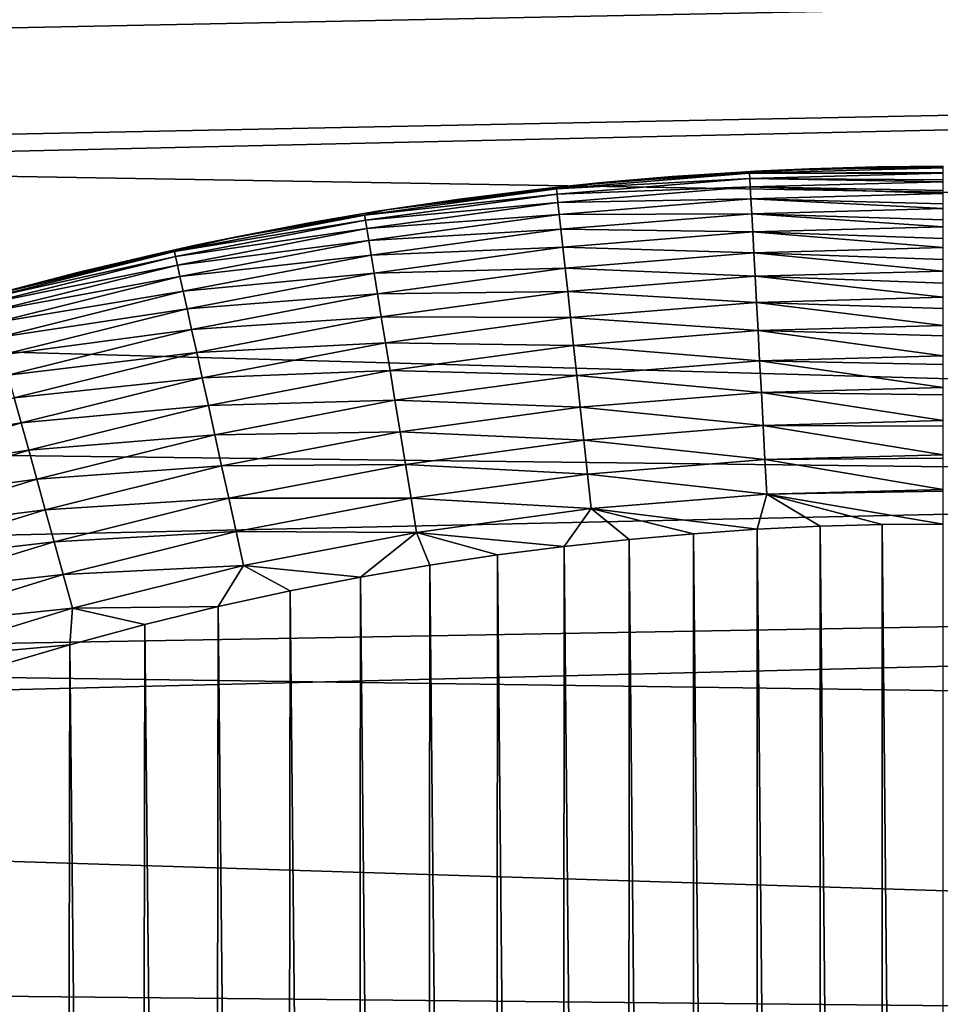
# Model space of a CAD drawing. Header units: millimetres. Extents: x -161 to 161, y -94 to 1149.
# Tile 648 of 656: x 147.51 to 148.8, y -53.72 to -52.35. Entities that reach past the tile are written whole.
import ezdxf

# ---------------------------------------------------------------- set-up
doc = ezdxf.new("R2010")
doc.units = ezdxf.units.MM
doc.header["$LTSCALE"] = 81.481481
for name, color, linetype in [('378', 7, 'CONTINUOUS'), ('380', 7, 'CONTINUOUS'), ('387', 7, 'CONTINUOUS'), ('389', 7, 'CONTINUOUS'), ('391', 7, 'CONTINUOUS')]:
    doc.layers.add(name, color=color, linetype=linetype)

msp = doc.modelspace()

# ---------------------------------------------------------------- linework, layer by layer
at = {"layer": '378', "color": 7, "linetype": 'CONTINUOUS', "true_color": 0xaaaaaa}
for points in [[(141.8174, -51.7564, -21.5324), (160.3087, -52.098, -21.6217), (141.9013, -52.4694, -21.7123), (141.8174, -51.7564, -21.5324)], [(131.8, -52.5986, 21.6421), (148.5176, -52.1782, 21.5418), (131.8, -51.7909, 21.4418), (131.8, -52.5986, 21.6421)], [(160.3087, -52.098, -21.6217), (160.3087, -52.7814, -21.783), (141.9013, -52.4694, -21.7123), (160.3087, -52.098, -21.6217)], [(148.2377, -52.1992, 21.547), (148.5176, -52.1782, 21.5418), (131.8, -52.5986, 21.6421), (148.2377, -52.1992, 21.547)], [(147.9604, -52.2339, 21.5556), (148.2377, -52.1992, 21.547), (131.8, -52.5986, 21.6421), (147.9604, -52.2339, 21.5556)], [(147.6855, -52.2825, 21.5675), (147.9604, -52.2339, 21.5556), (131.8, -52.5986, 21.6421), (147.6855, -52.2825, 21.5675)], [(147.412, -52.3452, 21.5827), (147.6855, -52.2825, 21.5675), (131.8, -52.5986, 21.6421), (147.412, -52.3452, 21.5827)], [(141.9013, -52.4694, -21.7123), (160.3087, -52.7814, -21.783), (141.974, -53.1877, -21.8682), (141.9013, -52.4694, -21.7123)], [(160.3087, -52.7814, -21.783), (160.3087, -53.4433, -21.9177), (141.974, -53.1877, -21.8682), (160.3087, -52.7814, -21.783)], [(141.974, -53.1877, -21.8682), (160.3087, -53.4433, -21.9177), (142.0355, -53.91, -22.0002), (141.974, -53.1877, -21.8682)], [(160.3087, -53.4433, -21.9177), (160.3087, -54.0832, -22.0283), (142.0355, -53.91, -22.0002), (160.3087, -53.4433, -21.9177)]]:
    msp.add_3dface(points, dxfattribs=at)
at = {"layer": '380', "color": 7, "linetype": 'CONTINUOUS', "true_color": 0xaaaaaa}
for points in [[(141.2209, -52.6314, -20.2532), (156.3174, -52.3277, -19.6316), (141.138, -51.9417, -20.0755), (141.2209, -52.6314, -20.2532)], [(135.3, -52.0344, 20.2127), (156.3174, -52.3277, 19.5316), (135.3, -52.8075, 20.4075), (135.3, -52.0344, 20.2127)], [(156.3174, -52.3277, 19.5316), (156.3174, -53.0602, 19.7125), (135.3, -52.8075, 20.4075), (156.3174, -52.3277, 19.5316)], [(156.3174, -53.0603, -19.8125), (156.3174, -52.3277, -19.6316), (141.2209, -52.6314, -20.2532), (156.3174, -53.0603, -19.8125)], [(141.2928, -53.3265, -20.4073), (156.3174, -53.0603, -19.8125), (141.2209, -52.6314, -20.2532), (141.2928, -53.3265, -20.4073)], [(135.3, -52.8075, 20.4075), (156.3174, -53.0602, 19.7125), (135.3, -53.5874, 20.5728), (135.3, -52.8075, 20.4075)], [(156.3174, -53.0602, 19.7125), (156.3174, -53.7989, 19.8659), (135.3, -53.5874, 20.5728), (156.3174, -53.0602, 19.7125)], [(156.3174, -53.799, -19.9659), (156.3174, -53.0603, -19.8125), (141.2928, -53.3265, -20.4073), (156.3174, -53.799, -19.9659)], [(141.3535, -54.0257, -20.5376), (156.3174, -53.799, -19.9659), (141.2928, -53.3265, -20.4073), (141.3535, -54.0257, -20.5376)], [(135.3, -53.5874, 20.5728), (156.3174, -53.7989, 19.8659), (135.3, -54.373, 20.7083), (135.3, -53.5874, 20.5728)]]:
    msp.add_3dface(points, dxfattribs=at)
at = {"layer": '387', "color": 7, "linetype": 'CONTINUOUS', "true_color": 0xaaaaaa}
for points in [[(148.4513, -53.0635, 61.95), (148.5385, -62.0426, 61.95), (148.5404, -53.0573, 61.95), (148.4513, -53.0635, 61.95)], [(148.5385, -62.0426, 61.95), (148.6271, -62.047, 61.95), (148.5404, -53.0573, 61.95), (148.5385, -62.0426, 61.95)], [(148.5404, -53.0573, 61.95), (148.6271, -62.047, 61.95), (148.6281, -53.053, 61.95), (148.5404, -53.0573, 61.95)], [(148.6271, -62.047, 61.95), (148.7143, -62.0495, 61.95), (148.6281, -53.053, 61.95), (148.6271, -62.047, 61.95)], [(148.6281, -53.053, 61.95), (148.7143, -62.0495, 61.95), (148.7147, -53.0505, 61.95), (148.6281, -53.053, 61.95)], [(148.7143, -62.0495, 61.95), (148.8, -62.05, 61.95), (148.7147, -53.0505, 61.95), (148.7143, -62.0495, 61.95)], [(148.8, -62.05, 61.95), (148.8, -53.05, 61.95), (148.7147, -53.0505, 61.95), (148.8, -62.05, 61.95)], [(148.2702, -53.0812, 61.95), (148.3573, -62.0281, 61.95), (148.3613, -53.0715, 61.95), (148.2702, -53.0812, 61.95)], [(148.3573, -62.0281, 61.95), (148.4485, -62.0362, 61.95), (148.3613, -53.0715, 61.95), (148.3573, -62.0281, 61.95)], [(148.3613, -53.0715, 61.95), (148.4485, -62.0362, 61.95), (148.4513, -53.0635, 61.95), (148.3613, -53.0715, 61.95)], [(148.4485, -62.0362, 61.95), (148.5385, -62.0426, 61.95), (148.4513, -53.0635, 61.95), (148.4485, -62.0362, 61.95)], [(148.1774, -53.0931, 61.95), (148.2647, -62.0182, 61.95), (148.2702, -53.0812, 61.95), (148.1774, -53.0931, 61.95)], [(148.2647, -62.0182, 61.95), (148.3573, -62.0281, 61.95), (148.2702, -53.0812, 61.95), (148.2647, -62.0182, 61.95)], [(148.0826, -53.1076, 61.95), (148.1705, -62.0059, 61.95), (148.1774, -53.0931, 61.95), (148.0826, -53.1076, 61.95)], [(148.1705, -62.0059, 61.95), (148.2647, -62.0182, 61.95), (148.1774, -53.0931, 61.95), (148.1705, -62.0059, 61.95)], [(147.9859, -53.1243, 61.95), (148.0741, -61.991, 61.95), (148.0826, -53.1076, 61.95), (147.9859, -53.1243, 61.95)], [(148.0741, -61.991, 61.95), (148.1705, -62.0059, 61.95), (148.0826, -53.1076, 61.95), (148.0741, -61.991, 61.95)], [(147.8873, -53.1434, 61.95), (147.9759, -61.9738, 61.95), (147.9859, -53.1243, 61.95), (147.8873, -53.1434, 61.95)], [(147.9759, -61.9738, 61.95), (148.0741, -61.991, 61.95), (147.9859, -53.1243, 61.95), (147.9759, -61.9738, 61.95)], [(147.7868, -53.1653, 61.95), (147.8758, -61.9542, 61.95), (147.8873, -53.1434, 61.95), (147.7868, -53.1653, 61.95)], [(147.8758, -61.9542, 61.95), (147.9759, -61.9738, 61.95), (147.8873, -53.1434, 61.95), (147.8758, -61.9542, 61.95)], [(147.6842, -53.1906, 61.95), (147.7736, -61.9316, 61.95), (147.7868, -53.1653, 61.95), (147.6842, -53.1906, 61.95)], [(147.7736, -61.9316, 61.95), (147.8758, -61.9542, 61.95), (147.7868, -53.1653, 61.95), (147.7736, -61.9316, 61.95)], [(147.5795, -53.2188, 61.95), (147.6693, -61.9055, 61.95), (147.6842, -53.1906, 61.95), (147.5795, -53.2188, 61.95)], [(147.6693, -61.9055, 61.95), (147.7736, -61.9316, 61.95), (147.6842, -53.1906, 61.95), (147.6693, -61.9055, 61.95)], [(147.4729, -53.2499, 61.95), (147.5628, -61.8765, 61.95), (147.5795, -53.2188, 61.95), (147.4729, -53.2499, 61.95)], [(147.5628, -61.8765, 61.95), (147.6693, -61.9055, 61.95), (147.5795, -53.2188, 61.95), (147.5628, -61.8765, 61.95)], [(147.4543, -61.8443, 61.95), (147.5628, -61.8765, 61.95), (147.4729, -53.2499, 61.95), (147.4543, -61.8443, 61.95)]]:
    msp.add_3dface(points, dxfattribs=at)
at = {"layer": '389', "color": 7, "linetype": 'CONTINUOUS', "true_color": 0xaaaaaa}
for points in [[(148.8, -52.55, 61.45), (148.8, -52.55, 22.0252), (148.5367, -52.5569, 22.0274), (148.8, -52.55, 61.45)], [(148.7074, -52.5509, 61.45), (148.8, -52.55, 61.45), (148.5367, -52.5569, 22.0274), (148.7074, -52.5509, 61.45)], [(148.6134, -52.5535, 61.45), (148.7074, -52.5509, 61.45), (148.5367, -52.5569, 22.0274), (148.6134, -52.5535, 61.45)], [(148.2739, -52.5778, 22.0332), (148.518, -52.558, 61.45), (148.5367, -52.5569, 22.0274), (148.2739, -52.5778, 22.0332)], [(148.4212, -52.5644, 61.45), (148.518, -52.558, 61.45), (148.2739, -52.5778, 22.0332), (148.4212, -52.5644, 61.45)], [(148.3235, -52.5728, 61.45), (148.4212, -52.5644, 61.45), (148.2739, -52.5778, 22.0332), (148.3235, -52.5728, 61.45)], [(148.518, -52.558, 61.45), (148.6134, -52.5535, 61.45), (148.5367, -52.5569, 22.0274), (148.518, -52.558, 61.45)], [(148.0124, -52.6124, 22.0424), (148.2246, -52.5832, 61.45), (148.2739, -52.5778, 22.0332), (148.0124, -52.6124, 22.0424)], [(148.2246, -52.5832, 61.45), (148.3235, -52.5728, 61.45), (148.2739, -52.5778, 22.0332), (148.2246, -52.5832, 61.45)], [(148.1242, -52.5959, 61.45), (148.2246, -52.5832, 61.45), (148.0124, -52.6124, 22.0424), (148.1242, -52.5959, 61.45)], [(148.0214, -52.611, 61.45), (148.1242, -52.5959, 61.45), (148.0124, -52.6124, 22.0424), (148.0214, -52.611, 61.45)], [(147.7528, -52.6609, 22.0551), (147.9166, -52.6287, 61.45), (148.0124, -52.6124, 22.0424), (147.7528, -52.6609, 22.0551)], [(147.9166, -52.6287, 61.45), (148.0214, -52.611, 61.45), (148.0124, -52.6124, 22.0424), (147.9166, -52.6287, 61.45)], [(147.81, -52.649, 61.45), (147.9166, -52.6287, 61.45), (147.7528, -52.6609, 22.0551), (147.81, -52.649, 61.45)], [(147.4959, -52.7231, 22.0717), (147.7013, -52.6722, 61.45), (147.7528, -52.6609, 22.0551), (147.4959, -52.7231, 22.0717)], [(147.7013, -52.6722, 61.45), (147.81, -52.649, 61.45), (147.7528, -52.6609, 22.0551), (147.7013, -52.6722, 61.45)], [(147.5902, -52.6986, 61.45), (147.7013, -52.6722, 61.45), (147.4959, -52.7231, 22.0717), (147.5902, -52.6986, 61.45)], [(147.477, -52.7282, 61.45), (147.5902, -52.6986, 61.45), (147.4959, -52.7231, 22.0717), (147.477, -52.7282, 61.45)]]:
    msp.add_3dface(points, dxfattribs=at)
at = {"layer": '391', "color": 7, "linetype": 'CONTINUOUS', "true_color": 0xaaaaaa}
for points in [[(148.8, -52.5524, 61.499), (148.6134, -52.5535, 61.45), (148.5294, -52.5597, 61.499), (148.8, -52.5524, 61.499)], [(148.8, -52.5585, 61.5419), (148.8, -52.5524, 61.499), (148.5294, -52.5597, 61.499), (148.8, -52.5585, 61.5419)], [(148.7074, -52.5509, 61.45), (148.6134, -52.5535, 61.45), (148.8, -52.5524, 61.499), (148.7074, -52.5509, 61.45)], [(148.8, -52.55, 61.45), (148.7074, -52.5509, 61.45), (148.8, -52.5521, 61.4961), (148.8, -52.55, 61.45)], [(148.7074, -52.5509, 61.45), (148.8, -52.5524, 61.499), (148.8, -52.5521, 61.4961), (148.7074, -52.5509, 61.45)], [(148.3235, -52.5728, 61.45), (148.2597, -52.5817, 61.499), (148.5294, -52.5597, 61.499), (148.3235, -52.5728, 61.45)], [(148.2597, -52.5817, 61.499), (148.5298, -52.5669, 61.5476), (148.5294, -52.5597, 61.499), (148.2597, -52.5817, 61.499)], [(148.4212, -52.5644, 61.45), (148.3235, -52.5728, 61.45), (148.5294, -52.5597, 61.499), (148.4212, -52.5644, 61.45)], [(148.518, -52.558, 61.45), (148.4212, -52.5644, 61.45), (148.5294, -52.5597, 61.499), (148.518, -52.558, 61.45)], [(148.6134, -52.5535, 61.45), (148.518, -52.558, 61.45), (148.5294, -52.5597, 61.499), (148.6134, -52.5535, 61.45)], [(148.8, -52.5596, 61.5476), (148.8, -52.5585, 61.5419), (148.5294, -52.5597, 61.499), (148.8, -52.5596, 61.5476)], [(148.5298, -52.5669, 61.5476), (148.8, -52.5596, 61.5476), (148.5294, -52.5597, 61.499), (148.5298, -52.5669, 61.5476)], [(148.8, -52.5691, 61.5868), (148.8, -52.5596, 61.5476), (148.5298, -52.5669, 61.5476), (148.8, -52.5691, 61.5868)], [(148.3235, -52.5728, 61.45), (148.2246, -52.5832, 61.45), (148.2597, -52.5817, 61.499), (148.3235, -52.5728, 61.45)], [(148.2604, -52.5889, 61.5476), (148.5298, -52.5669, 61.5476), (148.2597, -52.5817, 61.499), (148.2604, -52.5889, 61.5476)], [(148.2604, -52.5889, 61.5476), (148.5305, -52.5789, 61.5952), (148.5298, -52.5669, 61.5476), (148.2604, -52.5889, 61.5476)], [(148.2617, -52.6007, 61.5952), (148.5305, -52.5789, 61.5952), (148.2604, -52.5889, 61.5476), (148.2617, -52.6007, 61.5952)], [(148.2617, -52.6007, 61.5952), (148.5314, -52.5954, 61.6415), (148.5305, -52.5789, 61.5952), (148.2617, -52.6007, 61.5952)], [(148.8, -52.5716, 61.5952), (148.8, -52.5691, 61.5868), (148.5298, -52.5669, 61.5476), (148.8, -52.5716, 61.5952)], [(148.5305, -52.5789, 61.5952), (148.8, -52.5716, 61.5952), (148.5298, -52.5669, 61.5476), (148.5305, -52.5789, 61.5952)], [(148.8, -52.5838, 61.6306), (148.8, -52.5716, 61.5952), (148.5305, -52.5789, 61.5952), (148.8, -52.5838, 61.6306)], [(148.8, -52.5881, 61.6415), (148.8, -52.5838, 61.6306), (148.5305, -52.5789, 61.5952), (148.8, -52.5881, 61.6415)], [(148.5314, -52.5954, 61.6415), (148.8, -52.5881, 61.6415), (148.5305, -52.5789, 61.5952), (148.5314, -52.5954, 61.6415)], [(148.0214, -52.611, 61.45), (147.9915, -52.6182, 61.499), (148.2597, -52.5817, 61.499), (148.0214, -52.611, 61.45)], [(147.9915, -52.6182, 61.499), (148.2604, -52.5889, 61.5476), (148.2597, -52.5817, 61.499), (147.9915, -52.6182, 61.499)], [(147.9926, -52.6254, 61.5476), (148.2604, -52.5889, 61.5476), (147.9915, -52.6182, 61.499), (147.9926, -52.6254, 61.5476)], [(147.9926, -52.6254, 61.5476), (148.2617, -52.6007, 61.5952), (148.2604, -52.5889, 61.5476), (147.9926, -52.6254, 61.5476)], [(148.1242, -52.5959, 61.45), (148.0214, -52.611, 61.45), (148.2597, -52.5817, 61.499), (148.1242, -52.5959, 61.45)], [(148.2246, -52.5832, 61.45), (148.1242, -52.5959, 61.45), (148.2597, -52.5817, 61.499), (148.2246, -52.5832, 61.45)], [(148.8, -52.6024, 61.6729), (148.8, -52.5881, 61.6415), (148.5314, -52.5954, 61.6415), (148.8, -52.6024, 61.6729)], [(147.9946, -52.6371, 61.5952), (148.2617, -52.6007, 61.5952), (147.9926, -52.6254, 61.5476), (147.9946, -52.6371, 61.5952)], [(147.9946, -52.6371, 61.5952), (148.2635, -52.6172, 61.6415), (148.2617, -52.6007, 61.5952), (147.9946, -52.6371, 61.5952)], [(148.2635, -52.6172, 61.6415), (148.5314, -52.5954, 61.6415), (148.2617, -52.6007, 61.5952), (148.2635, -52.6172, 61.6415)], [(148.2635, -52.6172, 61.6415), (148.5325, -52.6164, 61.6859), (148.5314, -52.5954, 61.6415), (148.2635, -52.6172, 61.6415)], [(148.8, -52.6091, 61.6859), (148.8, -52.6024, 61.6729), (148.5314, -52.5954, 61.6415), (148.8, -52.6091, 61.6859)], [(148.5325, -52.6164, 61.6859), (148.8, -52.6091, 61.6859), (148.5314, -52.5954, 61.6415), (148.5325, -52.6164, 61.6859)], [(147.81, -52.649, 61.45), (147.7257, -52.6692, 61.499), (147.9915, -52.6182, 61.499), (147.81, -52.649, 61.45)], [(147.7257, -52.6692, 61.499), (147.9926, -52.6254, 61.5476), (147.9915, -52.6182, 61.499), (147.7257, -52.6692, 61.499)], [(147.9166, -52.6287, 61.45), (147.81, -52.649, 61.45), (147.9915, -52.6182, 61.499), (147.9166, -52.6287, 61.45)], [(148.0214, -52.611, 61.45), (147.9166, -52.6287, 61.45), (147.9915, -52.6182, 61.499), (148.0214, -52.611, 61.45)], [(147.9973, -52.6535, 61.6415), (148.2635, -52.6172, 61.6415), (147.9946, -52.6371, 61.5952), (147.9973, -52.6535, 61.6415)], [(147.9973, -52.6535, 61.6415), (148.2658, -52.6381, 61.6859), (148.2635, -52.6172, 61.6415), (147.9973, -52.6535, 61.6415)], [(148.2658, -52.6381, 61.6859), (148.5325, -52.6164, 61.6859), (148.2635, -52.6172, 61.6415), (148.2658, -52.6381, 61.6859)], [(148.2658, -52.6381, 61.6859), (148.5339, -52.6416, 61.728), (148.5325, -52.6164, 61.6859), (148.2658, -52.6381, 61.6859)], [(148.8, -52.6249, 61.7132), (148.8, -52.6091, 61.6859), (148.5325, -52.6164, 61.6859), (148.8, -52.6249, 61.7132)], [(148.8, -52.6344, 61.728), (148.8, -52.6249, 61.7132), (148.5325, -52.6164, 61.6859), (148.8, -52.6344, 61.728)], [(148.5339, -52.6416, 61.728), (148.8, -52.6344, 61.728), (148.5325, -52.6164, 61.6859), (148.5339, -52.6416, 61.728)], [(147.7272, -52.6763, 61.5476), (147.9926, -52.6254, 61.5476), (147.7257, -52.6692, 61.499), (147.7272, -52.6763, 61.5476)], [(147.7272, -52.6763, 61.5476), (147.9946, -52.6371, 61.5952), (147.9926, -52.6254, 61.5476), (147.7272, -52.6763, 61.5476)], [(148.8, -52.651, 61.7513), (148.8, -52.6344, 61.728), (148.5339, -52.6416, 61.728), (148.8, -52.651, 61.7513)], [(147.7298, -52.688, 61.5952), (147.9946, -52.6371, 61.5952), (147.7272, -52.6763, 61.5476), (147.7298, -52.688, 61.5952)], [(147.7298, -52.688, 61.5952), (147.9973, -52.6535, 61.6415), (147.9946, -52.6371, 61.5952), (147.7298, -52.688, 61.5952)], [(148.0007, -52.6742, 61.6859), (148.2658, -52.6381, 61.6859), (147.9973, -52.6535, 61.6415), (148.0007, -52.6742, 61.6859)], [(148.0007, -52.6742, 61.6859), (148.2685, -52.6632, 61.728), (148.2658, -52.6381, 61.6859), (148.0007, -52.6742, 61.6859)], [(148.2685, -52.6632, 61.728), (148.5339, -52.6416, 61.728), (148.2658, -52.6381, 61.6859), (148.2685, -52.6632, 61.728)], [(148.2685, -52.6632, 61.728), (148.5355, -52.6709, 61.7674), (148.5339, -52.6416, 61.728), (148.2685, -52.6632, 61.728)], [(148.8, -52.6637, 61.7674), (148.8, -52.651, 61.7513), (148.5339, -52.6416, 61.728), (148.8, -52.6637, 61.7674)], [(148.5355, -52.6709, 61.7674), (148.8, -52.6637, 61.7674), (148.5339, -52.6416, 61.728), (148.5355, -52.6709, 61.7674)], [(147.81, -52.649, 61.45), (147.7013, -52.6722, 61.45), (147.7257, -52.6692, 61.499), (147.81, -52.649, 61.45)], [(147.7333, -52.7041, 61.6415), (147.9973, -52.6535, 61.6415), (147.7298, -52.688, 61.5952), (147.7333, -52.7041, 61.6415)], [(147.7333, -52.7041, 61.6415), (148.0007, -52.6742, 61.6859), (147.9973, -52.6535, 61.6415), (147.7333, -52.7041, 61.6415)], [(147.477, -52.7282, 61.45), (147.463, -52.7346, 61.499), (147.7257, -52.6692, 61.499), (147.477, -52.7282, 61.45)], [(147.463, -52.7346, 61.499), (147.7272, -52.6763, 61.5476), (147.7257, -52.6692, 61.499), (147.463, -52.7346, 61.499)], [(147.4649, -52.7415, 61.5476), (147.7272, -52.6763, 61.5476), (147.463, -52.7346, 61.499), (147.4649, -52.7415, 61.5476)], [(147.4649, -52.7415, 61.5476), (147.7298, -52.688, 61.5952), (147.7272, -52.6763, 61.5476), (147.4649, -52.7415, 61.5476)], [(147.5902, -52.6986, 61.45), (147.477, -52.7282, 61.45), (147.7257, -52.6692, 61.499), (147.5902, -52.6986, 61.45)], [(147.7013, -52.6722, 61.45), (147.5902, -52.6986, 61.45), (147.7257, -52.6692, 61.499), (147.7013, -52.6722, 61.45)], [(147.7379, -52.7247, 61.6859), (148.0007, -52.6742, 61.6859), (147.7333, -52.7041, 61.6415), (147.7379, -52.7247, 61.6859)], [(147.7379, -52.7247, 61.6859), (148.0047, -52.6992, 61.728), (148.0007, -52.6742, 61.6859), (147.7379, -52.7247, 61.6859)], [(148.0047, -52.6992, 61.728), (148.2685, -52.6632, 61.728), (148.0007, -52.6742, 61.6859), (148.0047, -52.6992, 61.728)], [(148.0047, -52.6992, 61.728), (148.2717, -52.6923, 61.7674), (148.2685, -52.6632, 61.728), (148.0047, -52.6992, 61.728)], [(148.2717, -52.6923, 61.7674), (148.5355, -52.6709, 61.7674), (148.2685, -52.6632, 61.728), (148.2717, -52.6923, 61.7674)], [(148.2717, -52.6923, 61.7674), (148.5372, -52.7038, 61.8038), (148.5355, -52.6709, 61.7674), (148.2717, -52.6923, 61.7674)], [(148.8, -52.6805, 61.7868), (148.8, -52.6637, 61.7674), (148.5355, -52.6709, 61.7674), (148.8, -52.6805, 61.7868)], [(148.8, -52.6967, 61.8038), (148.8, -52.6805, 61.7868), (148.5355, -52.6709, 61.7674), (148.8, -52.6967, 61.8038)], [(148.5372, -52.7038, 61.8038), (148.8, -52.6967, 61.8038), (148.5355, -52.6709, 61.7674), (148.5372, -52.7038, 61.8038)], [(147.4681, -52.753, 61.5952), (147.7298, -52.688, 61.5952), (147.4649, -52.7415, 61.5476), (147.4681, -52.753, 61.5952)], [(147.4681, -52.753, 61.5952), (147.7333, -52.7041, 61.6415), (147.7298, -52.688, 61.5952), (147.4681, -52.753, 61.5952)], [(147.7433, -52.7493, 61.728), (148.0047, -52.6992, 61.728), (147.7379, -52.7247, 61.6859), (147.7433, -52.7493, 61.728)], [(147.7433, -52.7493, 61.728), (148.0095, -52.7281, 61.7674), (148.0047, -52.6992, 61.728), (147.7433, -52.7493, 61.728)], [(148.0095, -52.7281, 61.7674), (148.2717, -52.6923, 61.7674), (148.0047, -52.6992, 61.728), (148.0095, -52.7281, 61.7674)], [(148.0095, -52.7281, 61.7674), (148.2753, -52.7251, 61.8038), (148.2717, -52.6923, 61.7674), (148.0095, -52.7281, 61.7674)], [(148.2753, -52.7251, 61.8038), (148.5372, -52.7038, 61.8038), (148.2717, -52.6923, 61.7674), (148.2753, -52.7251, 61.8038)], [(148.2753, -52.7251, 61.8038), (148.5392, -52.7402, 61.8368), (148.5372, -52.7038, 61.8038), (148.2753, -52.7251, 61.8038)], [(148.8, -52.7132, 61.8195), (148.8, -52.6967, 61.8038), (148.5372, -52.7038, 61.8038), (148.8, -52.7132, 61.8195)], [(148.8, -52.7331, 61.8368), (148.8, -52.7132, 61.8195), (148.5372, -52.7038, 61.8038), (148.8, -52.7331, 61.8368)], [(148.5392, -52.7402, 61.8368), (148.8, -52.7331, 61.8368), (148.5372, -52.7038, 61.8038), (148.5392, -52.7402, 61.8368)], [(147.4726, -52.769, 61.6415), (147.7333, -52.7041, 61.6415), (147.4681, -52.753, 61.5952), (147.4726, -52.769, 61.6415)], [(147.4726, -52.769, 61.6415), (147.7379, -52.7247, 61.6859), (147.7333, -52.7041, 61.6415), (147.4726, -52.769, 61.6415)], [(147.4782, -52.7892, 61.6859), (147.7379, -52.7247, 61.6859), (147.4726, -52.769, 61.6415), (147.4782, -52.7892, 61.6859)], [(147.4782, -52.7892, 61.6859), (147.7433, -52.7493, 61.728), (147.7379, -52.7247, 61.6859), (147.4782, -52.7892, 61.6859)], [(147.7496, -52.7779, 61.7674), (148.0095, -52.7281, 61.7674), (147.7433, -52.7493, 61.728), (147.7496, -52.7779, 61.7674)], [(147.7496, -52.7779, 61.7674), (148.0148, -52.7606, 61.8038), (148.0095, -52.7281, 61.7674), (147.7496, -52.7779, 61.7674)], [(148.0148, -52.7606, 61.8038), (148.2753, -52.7251, 61.8038), (148.0095, -52.7281, 61.7674), (148.0148, -52.7606, 61.8038)], [(148.0148, -52.7606, 61.8038), (148.2792, -52.7614, 61.8368), (148.2753, -52.7251, 61.8038), (148.0148, -52.7606, 61.8038)], [(148.2792, -52.7614, 61.8368), (148.5392, -52.7402, 61.8368), (148.2753, -52.7251, 61.8038), (148.2792, -52.7614, 61.8368)], [(148.2792, -52.7614, 61.8368), (148.5414, -52.7796, 61.866), (148.5392, -52.7402, 61.8368), (148.2792, -52.7614, 61.8368)], [(148.8, -52.7487, 61.849), (148.8, -52.7331, 61.8368), (148.5392, -52.7402, 61.8368), (148.8, -52.7487, 61.849)], [(148.8, -52.7726, 61.866), (148.8, -52.7487, 61.849), (148.5392, -52.7402, 61.8368), (148.8, -52.7726, 61.866)], [(148.5414, -52.7796, 61.866), (148.8, -52.7726, 61.866), (148.5392, -52.7402, 61.8368), (148.5414, -52.7796, 61.866)], [(147.4849, -52.8136, 61.728), (147.7433, -52.7493, 61.728), (147.4782, -52.7892, 61.6859), (147.4849, -52.8136, 61.728)], [(147.4849, -52.8136, 61.728), (147.7496, -52.7779, 61.7674), (147.7433, -52.7493, 61.728), (147.4849, -52.8136, 61.728)], [(147.7567, -52.8102, 61.8038), (148.0148, -52.7606, 61.8038), (147.7496, -52.7779, 61.7674), (147.7567, -52.8102, 61.8038)], [(147.7567, -52.8102, 61.8038), (148.0207, -52.7966, 61.8368), (148.0148, -52.7606, 61.8038), (147.7567, -52.8102, 61.8038)], [(148.0207, -52.7966, 61.8368), (148.2792, -52.7614, 61.8368), (148.0148, -52.7606, 61.8038), (148.0207, -52.7966, 61.8368)], [(148.0207, -52.7966, 61.8368), (148.2835, -52.8006, 61.866), (148.2792, -52.7614, 61.8368), (148.0207, -52.7966, 61.8368)], [(148.2835, -52.8006, 61.866), (148.5414, -52.7796, 61.866), (148.2792, -52.7614, 61.8368), (148.2835, -52.8006, 61.866)], [(148.8, -52.7868, 61.8751), (148.8, -52.7726, 61.866), (148.5414, -52.7796, 61.866), (148.8, -52.7868, 61.8751)], [(147.4928, -52.8418, 61.7674), (147.7496, -52.7779, 61.7674), (147.4849, -52.8136, 61.728), (147.4928, -52.8418, 61.7674)], [(147.4928, -52.8418, 61.7674), (147.7567, -52.8102, 61.8038), (147.7496, -52.7779, 61.7674), (147.4928, -52.8418, 61.7674)], [(148.2835, -52.8006, 61.866), (148.5436, -52.8217, 61.8912), (148.5414, -52.7796, 61.866), (148.2835, -52.8006, 61.866)], [(148.8, -52.8148, 61.8912), (148.8, -52.7868, 61.8751), (148.5414, -52.7796, 61.866), (148.8, -52.8148, 61.8912)], [(148.5436, -52.8217, 61.8912), (148.8, -52.8148, 61.8912), (148.5414, -52.7796, 61.866), (148.5436, -52.8217, 61.8912)], [(147.7645, -52.8457, 61.8368), (148.0207, -52.7966, 61.8368), (147.7567, -52.8102, 61.8038), (147.7645, -52.8457, 61.8368)], [(147.7645, -52.8457, 61.8368), (148.0271, -52.8355, 61.866), (148.0207, -52.7966, 61.8368), (147.7645, -52.8457, 61.8368)], [(148.0271, -52.8355, 61.866), (148.2835, -52.8006, 61.866), (148.0207, -52.7966, 61.8368), (148.0271, -52.8355, 61.866)], [(147.5016, -52.8736, 61.8038), (147.7567, -52.8102, 61.8038), (147.4928, -52.8418, 61.7674), (147.5016, -52.8736, 61.8038)], [(147.5016, -52.8736, 61.8038), (147.7645, -52.8457, 61.8368), (147.7567, -52.8102, 61.8038), (147.5016, -52.8736, 61.8038)], [(148.0271, -52.8355, 61.866), (148.288, -52.8425, 61.8912), (148.2835, -52.8006, 61.866), (148.0271, -52.8355, 61.866)], [(148.288, -52.8425, 61.8912), (148.5436, -52.8217, 61.8912), (148.2835, -52.8006, 61.866), (148.288, -52.8425, 61.8912)], [(148.288, -52.8425, 61.8912), (148.546, -52.8661, 61.9122), (148.5436, -52.8217, 61.8912), (148.288, -52.8425, 61.8912)], [(148.8, -52.8271, 61.8976), (148.8, -52.8148, 61.8912), (148.5436, -52.8217, 61.8912), (148.8, -52.8271, 61.8976)], [(148.8, -52.8592, 61.9122), (148.8, -52.8271, 61.8976), (148.5436, -52.8217, 61.8912), (148.8, -52.8592, 61.9122)], [(148.546, -52.8661, 61.9122), (148.8, -52.8592, 61.9122), (148.5436, -52.8217, 61.8912), (148.546, -52.8661, 61.9122)], [(147.773, -52.8843, 61.866), (148.0271, -52.8355, 61.866), (147.7645, -52.8457, 61.8368), (147.773, -52.8843, 61.866)], [(147.773, -52.8843, 61.866), (148.0339, -52.8771, 61.8912), (148.0271, -52.8355, 61.866), (147.773, -52.8843, 61.866)], [(148.0339, -52.8771, 61.8912), (148.288, -52.8425, 61.8912), (148.0271, -52.8355, 61.866), (148.0339, -52.8771, 61.8912)], [(147.5113, -52.9087, 61.8368), (147.7645, -52.8457, 61.8368), (147.5016, -52.8736, 61.8038), (147.5113, -52.9087, 61.8368)], [(147.5113, -52.9087, 61.8368), (147.773, -52.8843, 61.866), (147.7645, -52.8457, 61.8368), (147.5113, -52.9087, 61.8368)], [(148.0339, -52.8771, 61.8912), (148.2928, -52.8867, 61.9122), (148.288, -52.8425, 61.8912), (148.0339, -52.8771, 61.8912)], [(148.2928, -52.8867, 61.9122), (148.546, -52.8661, 61.9122), (148.288, -52.8425, 61.8912), (148.2928, -52.8867, 61.9122)], [(148.2928, -52.8867, 61.9122), (148.5485, -52.9123, 61.9286), (148.546, -52.8661, 61.9122), (148.2928, -52.8867, 61.9122)], [(148.8, -52.8694, 61.9162), (148.8, -52.8592, 61.9122), (148.546, -52.8661, 61.9122), (148.8, -52.8694, 61.9162)], [(148.8, -52.9054, 61.9286), (148.8, -52.8694, 61.9162), (148.546, -52.8661, 61.9122), (148.8, -52.9054, 61.9286)], [(148.5485, -52.9123, 61.9286), (148.8, -52.9054, 61.9286), (148.546, -52.8661, 61.9122), (148.5485, -52.9123, 61.9286)], [(147.2503, -52.9508, 61.8038), (147.5113, -52.9087, 61.8368), (147.5016, -52.8736, 61.8038), (147.2503, -52.9508, 61.8038)], [(147.7821, -52.9255, 61.8912), (148.0339, -52.8771, 61.8912), (147.773, -52.8843, 61.866), (147.7821, -52.9255, 61.8912)], [(147.7821, -52.9255, 61.8912), (148.0411, -52.921, 61.9122), (148.0339, -52.8771, 61.8912), (147.7821, -52.9255, 61.8912)], [(148.0411, -52.921, 61.9122), (148.2928, -52.8867, 61.9122), (148.0339, -52.8771, 61.8912), (148.0411, -52.921, 61.9122)], [(147.5219, -52.9467, 61.866), (147.773, -52.8843, 61.866), (147.5113, -52.9087, 61.8368), (147.5219, -52.9467, 61.866)], [(147.5219, -52.9467, 61.866), (147.7821, -52.9255, 61.8912), (147.773, -52.8843, 61.866), (147.5219, -52.9467, 61.866)], [(148.0411, -52.921, 61.9122), (148.2978, -52.9327, 61.9286), (148.2928, -52.8867, 61.9122), (148.0411, -52.921, 61.9122)], [(148.2978, -52.9327, 61.9286), (148.5485, -52.9123, 61.9286), (148.2928, -52.8867, 61.9122), (148.2978, -52.9327, 61.9286)], [(147.262, -52.9853, 61.8368), (147.5113, -52.9087, 61.8368), (147.2503, -52.9508, 61.8038), (147.262, -52.9853, 61.8368)], [(147.262, -52.9853, 61.8368), (147.5219, -52.9467, 61.866), (147.5113, -52.9087, 61.8368), (147.262, -52.9853, 61.8368)], [(148.8, -52.9132, 61.9309), (148.8, -52.9054, 61.9286), (148.5485, -52.9123, 61.9286), (148.8, -52.9132, 61.9309)], [(147.7916, -52.9688, 61.9122), (148.0411, -52.921, 61.9122), (147.7821, -52.9255, 61.8912), (147.7916, -52.9688, 61.9122)], [(147.7916, -52.9688, 61.9122), (148.0486, -52.9666, 61.9286), (148.0411, -52.921, 61.9122), (147.7916, -52.9688, 61.9122)], [(148.0486, -52.9666, 61.9286), (148.2978, -52.9327, 61.9286), (148.0411, -52.921, 61.9122), (148.0486, -52.9666, 61.9286)], [(148.2978, -52.9327, 61.9286), (148.5511, -52.9598, 61.9405), (148.5485, -52.9123, 61.9286), (148.2978, -52.9327, 61.9286)], [(148.8, -52.9531, 61.9405), (148.8, -52.9132, 61.9309), (148.5485, -52.9123, 61.9286), (148.8, -52.9531, 61.9405)], [(148.5511, -52.9598, 61.9405), (148.8, -52.9531, 61.9405), (148.5485, -52.9123, 61.9286), (148.5511, -52.9598, 61.9405)], [(147.5332, -52.9874, 61.8912), (147.7821, -52.9255, 61.8912), (147.5219, -52.9467, 61.866), (147.5332, -52.9874, 61.8912)], [(147.5332, -52.9874, 61.8912), (147.7916, -52.9688, 61.9122), (147.7821, -52.9255, 61.8912), (147.5332, -52.9874, 61.8912)], [(148.0486, -52.9666, 61.9286), (148.303, -52.9801, 61.9405), (148.2978, -52.9327, 61.9286), (148.0486, -52.9666, 61.9286)], [(148.303, -52.9801, 61.9405), (148.5511, -52.9598, 61.9405), (148.2978, -52.9327, 61.9286), (148.303, -52.9801, 61.9405)], [(147.2746, -53.0227, 61.866), (147.5219, -52.9467, 61.866), (147.262, -52.9853, 61.8368), (147.2746, -53.0227, 61.866)], [(147.2746, -53.0227, 61.866), (147.5332, -52.9874, 61.8912), (147.5219, -52.9467, 61.866), (147.2746, -53.0227, 61.866)], [(148.303, -52.9801, 61.9405), (148.5538, -53.0084, 61.9477), (148.5511, -52.9598, 61.9405), (148.303, -52.9801, 61.9405)], [(148.8, -52.9581, 61.9415), (148.8, -52.9531, 61.9405), (148.5511, -52.9598, 61.9405), (148.8, -52.9581, 61.9415)], [(148.8, -53.0017, 61.9477), (148.8, -52.9581, 61.9415), (148.5511, -52.9598, 61.9405), (148.8, -53.0017, 61.9477)], [(148.5538, -53.0084, 61.9477), (148.8, -53.0017, 61.9477), (148.5511, -52.9598, 61.9405), (148.5538, -53.0084, 61.9477)], [(147.5451, -53.0302, 61.9122), (147.7916, -52.9688, 61.9122), (147.5332, -52.9874, 61.8912), (147.5451, -53.0302, 61.9122)], [(147.5451, -53.0302, 61.9122), (147.8016, -53.014, 61.9286), (147.7916, -52.9688, 61.9122), (147.5451, -53.0302, 61.9122)], [(147.8016, -53.014, 61.9286), (148.0486, -52.9666, 61.9286), (147.7916, -52.9688, 61.9122), (147.8016, -53.014, 61.9286)], [(147.8016, -53.014, 61.9286), (148.0563, -53.0137, 61.9405), (148.0486, -52.9666, 61.9286), (147.8016, -53.014, 61.9286)], [(148.0563, -53.0137, 61.9405), (148.303, -52.9801, 61.9405), (148.0486, -52.9666, 61.9286), (148.0563, -53.0137, 61.9405)], [(147.288, -53.0626, 61.8912), (147.5332, -52.9874, 61.8912), (147.2746, -53.0227, 61.866), (147.288, -53.0626, 61.8912)], [(147.288, -53.0626, 61.8912), (147.5451, -53.0302, 61.9122), (147.5332, -52.9874, 61.8912), (147.288, -53.0626, 61.8912)], [(148.0563, -53.0137, 61.9405), (148.3082, -53.0284, 61.9477), (148.303, -52.9801, 61.9405), (148.0563, -53.0137, 61.9405)], [(148.3082, -53.0284, 61.9477), (148.5538, -53.0084, 61.9477), (148.303, -52.9801, 61.9405), (148.3082, -53.0284, 61.9477)], [(148.8, -53.0039, 61.9479), (148.8, -53.0017, 61.9477), (148.5538, -53.0084, 61.9477), (148.8, -53.0039, 61.9479)], [(148.8, -53.05, 61.95), (148.8, -53.0039, 61.9479), (148.5538, -53.0084, 61.9477), (148.8, -53.05, 61.95)], [(147.5574, -53.0747, 61.9286), (147.8016, -53.014, 61.9286), (147.5451, -53.0302, 61.9122), (147.5574, -53.0747, 61.9286)], [(147.5574, -53.0747, 61.9286), (147.8118, -53.0606, 61.9405), (147.8016, -53.014, 61.9286), (147.5574, -53.0747, 61.9286)], [(147.8118, -53.0606, 61.9405), (148.0563, -53.0137, 61.9405), (147.8016, -53.014, 61.9286), (147.8118, -53.0606, 61.9405)], [(147.8118, -53.0606, 61.9405), (148.0642, -53.0616, 61.9477), (148.0563, -53.0137, 61.9405), (147.8118, -53.0606, 61.9405)], [(148.0642, -53.0616, 61.9477), (148.3082, -53.0284, 61.9477), (148.0563, -53.0137, 61.9405), (148.0642, -53.0616, 61.9477)], [(148.3082, -53.0284, 61.9477), (148.5404, -53.0573, 61.95), (148.5538, -53.0084, 61.9477), (148.3082, -53.0284, 61.9477)], [(148.5404, -53.0573, 61.95), (148.6281, -53.053, 61.95), (148.5538, -53.0084, 61.9477), (148.5404, -53.0573, 61.95)], [(148.7147, -53.0505, 61.95), (148.8, -53.05, 61.95), (148.5538, -53.0084, 61.9477), (148.7147, -53.0505, 61.95)], [(148.6281, -53.053, 61.95), (148.7147, -53.0505, 61.95), (148.5538, -53.0084, 61.9477), (148.6281, -53.053, 61.95)], [(147.3022, -53.1047, 61.9122), (147.5451, -53.0302, 61.9122), (147.288, -53.0626, 61.8912), (147.3022, -53.1047, 61.9122)], [(147.3022, -53.1047, 61.9122), (147.5574, -53.0747, 61.9286), (147.5451, -53.0302, 61.9122), (147.3022, -53.1047, 61.9122)], [(148.0642, -53.0616, 61.9477), (148.2702, -53.0812, 61.95), (148.3082, -53.0284, 61.9477), (148.0642, -53.0616, 61.9477)], [(148.2702, -53.0812, 61.95), (148.3613, -53.0715, 61.95), (148.3082, -53.0284, 61.9477), (148.2702, -53.0812, 61.95)], [(148.3613, -53.0715, 61.95), (148.4513, -53.0635, 61.95), (148.3082, -53.0284, 61.9477), (148.3613, -53.0715, 61.95)], [(148.4513, -53.0635, 61.95), (148.5404, -53.0573, 61.95), (148.3082, -53.0284, 61.9477), (148.4513, -53.0635, 61.95)], [(147.5702, -53.1207, 61.9405), (147.8118, -53.0606, 61.9405), (147.5574, -53.0747, 61.9286), (147.5702, -53.1207, 61.9405)], [(147.5702, -53.1207, 61.9405), (147.8223, -53.108, 61.9477), (147.8118, -53.0606, 61.9405), (147.5702, -53.1207, 61.9405)], [(147.8223, -53.108, 61.9477), (148.0642, -53.0616, 61.9477), (147.8118, -53.0606, 61.9405), (147.8223, -53.108, 61.9477)], [(147.8223, -53.108, 61.9477), (147.9859, -53.1243, 61.95), (148.0642, -53.0616, 61.9477), (147.8223, -53.108, 61.9477)], [(147.9859, -53.1243, 61.95), (148.0826, -53.1076, 61.95), (148.0642, -53.0616, 61.9477), (147.9859, -53.1243, 61.95)], [(148.0826, -53.1076, 61.95), (148.1774, -53.0931, 61.95), (148.0642, -53.0616, 61.9477), (148.0826, -53.1076, 61.95)], [(148.1774, -53.0931, 61.95), (148.2702, -53.0812, 61.95), (148.0642, -53.0616, 61.9477), (148.1774, -53.0931, 61.95)], [(147.317, -53.1486, 61.9286), (147.5574, -53.0747, 61.9286), (147.3022, -53.1047, 61.9122), (147.317, -53.1486, 61.9286)], [(147.317, -53.1486, 61.9286), (147.5702, -53.1207, 61.9405), (147.5574, -53.0747, 61.9286), (147.317, -53.1486, 61.9286)], [(147.5832, -53.1675, 61.9477), (147.8223, -53.108, 61.9477), (147.5702, -53.1207, 61.9405), (147.5832, -53.1675, 61.9477)], [(147.5832, -53.1675, 61.9477), (147.7868, -53.1653, 61.95), (147.8223, -53.108, 61.9477), (147.5832, -53.1675, 61.9477)], [(147.7868, -53.1653, 61.95), (147.8873, -53.1434, 61.95), (147.8223, -53.108, 61.9477), (147.7868, -53.1653, 61.95)], [(147.8873, -53.1434, 61.95), (147.9859, -53.1243, 61.95), (147.8223, -53.108, 61.9477), (147.8873, -53.1434, 61.95)], [(147.3322, -53.1937, 61.9405), (147.5702, -53.1207, 61.9405), (147.317, -53.1486, 61.9286), (147.3322, -53.1937, 61.9405)], [(147.3322, -53.1937, 61.9405), (147.5832, -53.1675, 61.9477), (147.5702, -53.1207, 61.9405), (147.3322, -53.1937, 61.9405)], [(147.3477, -53.2398, 61.9477), (147.5832, -53.1675, 61.9477), (147.3322, -53.1937, 61.9405), (147.3477, -53.2398, 61.9477)], [(147.3477, -53.2398, 61.9477), (147.5795, -53.2188, 61.95), (147.5832, -53.1675, 61.9477), (147.3477, -53.2398, 61.9477)], [(147.5795, -53.2188, 61.95), (147.6842, -53.1906, 61.95), (147.5832, -53.1675, 61.9477), (147.5795, -53.2188, 61.95)], [(147.6842, -53.1906, 61.95), (147.7868, -53.1653, 61.95), (147.5832, -53.1675, 61.9477), (147.6842, -53.1906, 61.95)], [(147.4729, -53.2499, 61.95), (147.5795, -53.2188, 61.95), (147.3477, -53.2398, 61.9477), (147.4729, -53.2499, 61.95)]]:
    msp.add_3dface(points, dxfattribs=at)

doc.saveas('drawing.dxf')
